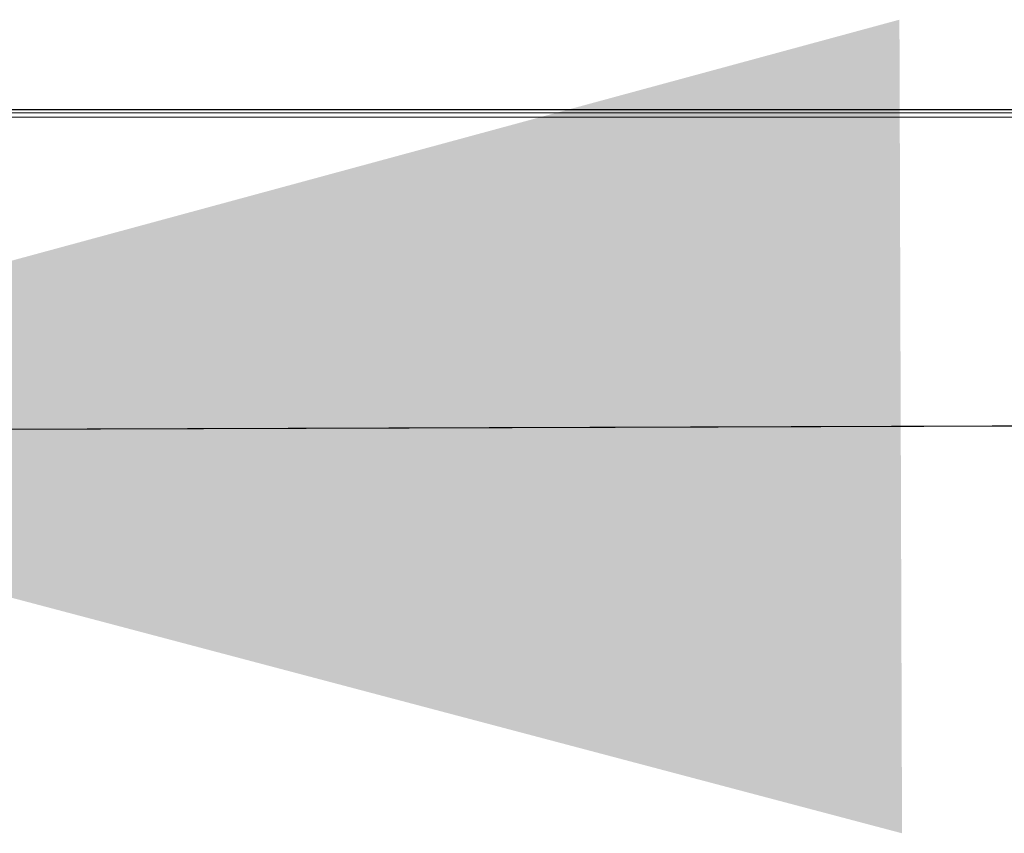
# Model space of a CAD drawing. Header units: millimetres. Extents: x 2 to 902, y -447 to 199.
# Tile 910 of 1056: x 69.652 to 69.965, y 145.794 to 146.053. Entities that reach past the tile are written whole.
import ezdxf

# ---------------------------------------------------------------- set-up
doc = ezdxf.new("R2010")
doc.units = ezdxf.units.MM
doc.header["$MEASUREMENT"] = 0
for name, color, linetype, lineweight in [('AF-Condutos', 4, 'Continuous', 25), ('AF-Sentido conduto', 9, 'Continuous', 30), ('IFC-Elemento de mobília-Contorno', 152, 'Continuous', 5), ('IFC-Laje-Contorno', 134, 'Continuous', 5), ('IFC-Parede-Contorno', 42, 'Continuous', 5), ('IFC-Viga-Contorno', 66, 'Continuous', 5)]:
    doc.layers.add(name, color=color, linetype=linetype, lineweight=lineweight)

msp = doc.modelspace()

# ---------------------------------------------------------------- hatches: boundary and pattern name
at = {"layer": 'AF-Sentido conduto', "linetype": 'Continuous'}
msp.add_hatch(color=7, dxfattribs=at).paths.add_polyline_path([(69.44935, 145.92212), (69.93272, 145.79427), (69.93189, 146.05309)])

# ---------------------------------------------------------------- linework, layer by layer
at = {"layer": 'AF-Condutos'}
msp.add_line((70.09597, 145.9242), (69.56131, 145.92248), dxfattribs=at)
at = {"layer": 'AF-Sentido conduto'}
msp.add_lwpolyline([(70.24934, 145.9247), (69.44935, 145.92212)], dxfattribs=at)
at = {"layer": 'IFC-Elemento de mobília-Contorno', "color": 7, "lineweight": 5}
msp.add_line((68.5551, 146.02451), (70.35509, 146.02451), dxfattribs=at)
at = {"layer": 'IFC-Laje-Contorno', "color": 7, "lineweight": 5}
for p, q in [((66.73981, 146.02212), (75.20371, 146.02212)), ((66.92379, 146.02213), (75.20371, 146.02213))]:
    msp.add_line(p, q, dxfattribs=at)
at = {"layer": 'IFC-Parede-Contorno', "color": 7, "lineweight": 5}
msp.add_line((67.07379, 146.0244), (74.67925, 146.0244), dxfattribs=at)
at = {"layer": 'IFC-Viga-Contorno', "color": 7, "lineweight": 5}
for p, q in [((66.73982, 146.02348), (75.20371, 146.02348)), ((66.92379, 146.02349), (75.20371, 146.02349))]:
    msp.add_line(p, q, dxfattribs=at)

doc.saveas('drawing.dxf')
